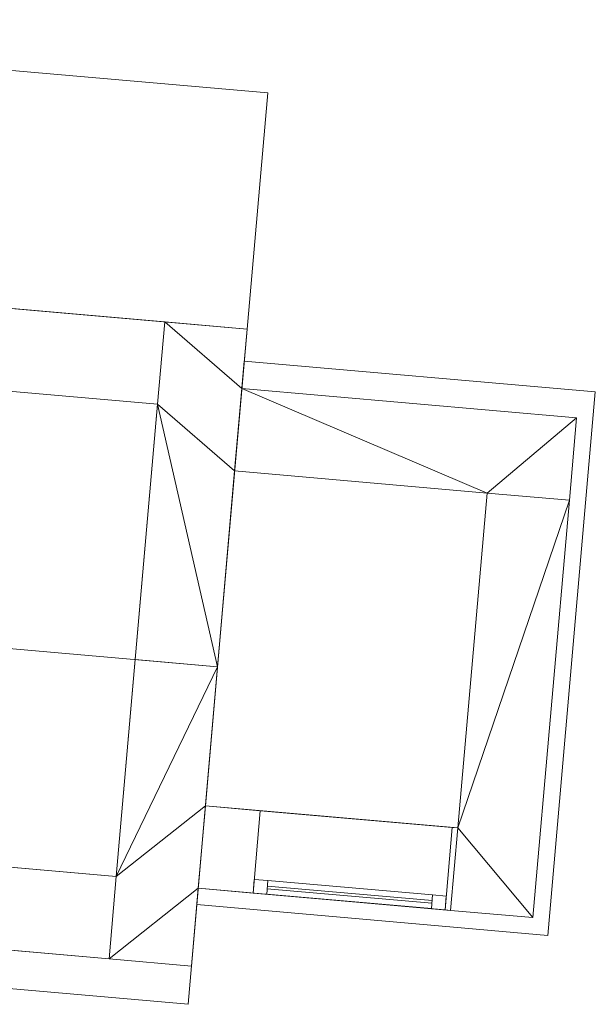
# Model space of a CAD drawing. Header units: millimetres. Extents: x -430348 to -225823, y -86243 to 5084.
# Tile 602 of 656: x -373015 to -370925, y -36165 to -32592. Entities that reach past the tile are written whole.
import ezdxf

# ---------------------------------------------------------------- set-up
doc = ezdxf.new("R2010")
doc.units = ezdxf.units.MM
for name, color, linetype, lineweight in [('A-GLAZ-CURT', 52, 'Continuous', 9), ('A-GLAZ-CWMG', 51, 'Continuous', 9), ('A-ROOF', 132, 'Continuous', 9), ('A-WALL', 113, 'Continuous', 9)]:
    doc.layers.add(name, color=color, linetype=linetype, lineweight=lineweight)

# ---------------------------------------------------------------- blocks, each defined once
blk = doc.blocks.new('System Panel - Door-561984-_3D_ Copy 1')
at = {"layer": 'A-GLAZ-CURT'}
mesh = blk.add_polyface(dxfattribs=at)
corners = [(-300, 5), (-300, 5, 1340), (300, 5, 1340), (300, 5)]
mesh.append_faces([[corners[k] for k in face] for face in [(2, 3, 0, 1)]])
mesh = blk.add_polyface(dxfattribs=at)
corners = [(300, -5), (-300, -5), (-300, 5), (300, 5)]
mesh.append_faces([[corners[k] for k in face] for face in [(3, 0, 1, 2)]])
mesh = blk.add_polyface(dxfattribs=at)
corners = [(-300, -5, 1340), (300, -5, 1340), (300, 5, 1340), (-300, 5, 1340)]
mesh.append_faces([[corners[k] for k in face] for face in [(0, 1, 2, 3)]])
mesh = blk.add_polyface(dxfattribs=at)
corners = [(-300, -5), (-300, -5, 1340), (-300, 5, 1340), (-300, 5)]
mesh.append_faces([[corners[k] for k in face] for face in [(0, 1, 2, 3)]])
mesh = blk.add_polyface(dxfattribs=at)
corners = [(300, -5, 1340), (300, -5), (300, 5), (300, 5, 1340)]
mesh.append_faces([[corners[k] for k in face] for face in [(0, 1, 2, 3)]])
mesh = blk.add_polyface(dxfattribs=at)
corners = [(-300, -5), (300, -5), (300, -5, 1340), (-300, -5, 1340)]
mesh.append_faces([[corners[k] for k in face] for face in [(3, 0, 1, 2)]])
blk = doc.blocks.new('Rectangular Mullion - 50mm x 50mm-561985-_3D_ Copy 1')
at = {"layer": 'A-GLAZ-CWMG'}
mesh = blk.add_polyface(dxfattribs=at)
corners = [(0, 25), (-50, 25), (-50, -25), (0, -25)]
mesh.append_faces([[corners[k] for k in face] for face in [(3, 0, 1, 2)]])
mesh = blk.add_polyface(dxfattribs=at)
corners = [(0, 25, -1440), (0, -25, -1440), (-50, -25, -1440), (-50, 25, -1440)]
mesh.append_faces([[corners[k] for k in face] for face in [(3, 0, 1, 2)]])
mesh = blk.add_polyface(dxfattribs=at)
corners = [(-50, 25), (0, 25), (0, 25, -1440), (-50, 25, -1440)]
mesh.append_faces([[corners[k] for k in face] for face in [(3, 0, 1, 2)]])
mesh = blk.add_polyface(dxfattribs=at)
corners = [(-50, -25), (-50, 25), (-50, 25, -1440), (-50, -25, -1440)]
mesh.append_faces([[corners[k] for k in face] for face in [(0, 1, 2, 3)]])
mesh = blk.add_polyface(dxfattribs=at)
corners = [(0, 25), (0, -25), (0, -25, -1440), (0, 25, -1440)]
mesh.append_faces([[corners[k] for k in face] for face in [(0, 1, 2, 3)]])
mesh = blk.add_polyface(dxfattribs=at)
corners = [(0, -25), (-50, -25), (-50, -25, -1440), (0, -25, -1440)]
mesh.append_faces([[corners[k] for k in face] for face in [(3, 0, 1, 2)]])
blk = doc.blocks.new('Rectangular Mullion - 50mm x 50mm-293980-_3D_ Copy 1')
at = {"layer": 'A-GLAZ-CWMG'}
mesh = blk.add_polyface(dxfattribs=at)
corners = [(0, 25), (-50, 25), (-50, -25), (0, -25)]
mesh.append_faces([[corners[k] for k in face] for face in [(3, 0, 1, 2)]])
mesh = blk.add_polyface(dxfattribs=at)
corners = [(0, 25, -600), (0, -25, -600), (-50, -25, -600), (-50, 25, -600)]
mesh.append_faces([[corners[k] for k in face] for face in [(3, 0, 1, 2)]])
mesh = blk.add_polyface(dxfattribs=at)
corners = [(-50, 25), (0, 25), (0, 25, -600), (-50, 25, -600)]
mesh.append_faces([[corners[k] for k in face] for face in [(0, 1, 2, 3)]])
mesh = blk.add_polyface(dxfattribs=at)
corners = [(-50, -25), (-50, 25), (-50, 25, -600), (-50, -25, -600)]
mesh.append_faces([[corners[k] for k in face] for face in [(3, 0, 1, 2)]])
mesh = blk.add_polyface(dxfattribs=at)
corners = [(0, 25), (0, -25), (0, -25, -600), (0, 25, -600)]
mesh.append_faces([[corners[k] for k in face] for face in [(3, 0, 1, 2)]])
mesh = blk.add_polyface(dxfattribs=at)
corners = [(0, -25), (-50, -25), (-50, -25, -600), (0, -25, -600)]
mesh.append_faces([[corners[k] for k in face] for face in [(0, 1, 2, 3)]])
blk = doc.blocks.new('Rectangular Mullion - 50mm x 50mm-561986-_3D_ Copy 1')
at = {"layer": 'A-GLAZ-CWMG'}
mesh = blk.add_polyface(dxfattribs=at)
corners = [(0, 25), (-50, 25), (-50, -25), (0, -25)]
mesh.append_faces([[corners[k] for k in face] for face in [(2, 3, 0, 1)]])
mesh = blk.add_polyface(dxfattribs=at)
corners = [(0, 25, -1440), (0, -25, -1440), (-50, -25, -1440), (-50, 25, -1440)]
mesh.append_faces([[corners[k] for k in face] for face in [(0, 1, 2, 3)]])
mesh = blk.add_polyface(dxfattribs=at)
corners = [(-50, 25), (0, 25), (0, 25, -1440), (-50, 25, -1440)]
mesh.append_faces([[corners[k] for k in face] for face in [(3, 0, 1, 2)]])
mesh = blk.add_polyface(dxfattribs=at)
corners = [(-50, -25), (-50, 25), (-50, 25, -1440), (-50, -25, -1440)]
mesh.append_faces([[corners[k] for k in face] for face in [(3, 0, 1, 2)]])
mesh = blk.add_polyface(dxfattribs=at)
corners = [(0, 25), (0, -25), (0, -25, -1440), (0, 25, -1440)]
mesh.append_faces([[corners[k] for k in face] for face in [(3, 0, 1, 2)]])
mesh = blk.add_polyface(dxfattribs=at)
corners = [(0, -25), (-50, -25), (-50, -25, -1440), (0, -25, -1440)]
mesh.append_faces([[corners[k] for k in face] for face in [(3, 0, 1, 2)]])
blk = doc.blocks.new('Rectangular Mullion - 50mm x 50mm-293846-_3D_ Copy 1')
at = {"layer": 'A-GLAZ-CWMG'}
mesh = blk.add_polyface(dxfattribs=at)
corners = [(0, 25), (-50, 25), (-50, -25), (0, -25)]
mesh.append_faces([[corners[k] for k in face] for face in [(3, 0, 1, 2)]])
mesh = blk.add_polyface(dxfattribs=at)
corners = [(0, 25, -600), (0, -25, -600), (-50, -25, -600), (-50, 25, -600)]
mesh.append_faces([[corners[k] for k in face] for face in [(3, 0, 1, 2)]])
mesh = blk.add_polyface(dxfattribs=at)
corners = [(-50, 25), (0, 25), (0, 25, -600), (-50, 25, -600)]
mesh.append_faces([[corners[k] for k in face] for face in [(0, 1, 2, 3)]])
mesh = blk.add_polyface(dxfattribs=at)
corners = [(-50, -25), (-50, 25), (-50, 25, -600), (-50, -25, -600)]
mesh.append_faces([[corners[k] for k in face] for face in [(3, 0, 1, 2)]])
mesh = blk.add_polyface(dxfattribs=at)
corners = [(0, 25), (0, -25), (0, -25, -600), (0, 25, -600)]
mesh.append_faces([[corners[k] for k in face] for face in [(3, 0, 1, 2)]])
mesh = blk.add_polyface(dxfattribs=at)
corners = [(0, -25), (-50, -25), (-50, -25, -600), (0, -25, -600)]
mesh.append_faces([[corners[k] for k in face] for face in [(0, 1, 2, 3)]])

msp = doc.modelspace()

# ---------------------------------------------------------------- block references
at = {"layer": 'A-GLAZ-CURT', "rotation": 175.0000000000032}
msp.add_blockref('System Panel - Door-561984-_3D_ Copy 1', (-371816.6, -35766.5, 59214.8), dxfattribs=at)
at = {"layer": 'A-GLAZ-CWMG', "extrusion": (0, 0, -1), "rotation": 4.999999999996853}
msp.add_blockref('Rectangular Mullion - 50mm x 50mm-561986-_3D_ Copy 1', (372165.3, -35736, -59164.8), dxfattribs=at)
at = {"layer": 'A-GLAZ-CWMG', "extrusion": (-0.996195, 0.087156, 0), "rotation": 90}
msp.add_blockref('Rectangular Mullion - 50mm x 50mm-293980-_3D_ Copy 1', (68036.4, 60604.8, 367584.5), dxfattribs=at)
at = {"layer": 'A-GLAZ-CWMG', "extrusion": (0.996195, -0.087156, 0), "rotation": 270}
msp.add_blockref('Rectangular Mullion - 50mm x 50mm-293846-_3D_ Copy 1', (-68036.4, 59164.8, -366984.5), dxfattribs=at)
at = {"layer": 'A-GLAZ-CWMG', "rotation": 355.0000000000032}
msp.add_blockref('Rectangular Mullion - 50mm x 50mm-561985-_3D_ Copy 1', (-371467.9, -35797, 60604.8), dxfattribs=at)

# ---------------------------------------------------------------- meshes
at = {"layer": 'A-ROOF'}
mesh = msp.add_polyface(dxfattribs=at)
corners = [(-372189.2, -33714.5, 60739.1), (-375227.6, -33448.7, 60739.1), (-375152.6, -32592, 60890.8), (-372114.2, -32857.8, 60890.8)]
mesh.append_faces([[corners[k] for k in face] for face in [(3, 0, 1, 2)]])
mesh = msp.add_polyface(dxfattribs=at)
corners = [(-375227.6, -33448.7, 60840.7), (-372189.2, -33714.5, 60840.7), (-372114.2, -32857.8, 60992.3), (-375152.6, -32592, 60992.3)]
mesh.append_faces([[corners[k] for k in face] for face in [(0, 1, 2, 3)]])
mesh = msp.add_polyface(dxfattribs=at)
corners = [(-375152.6, -32592, 60890.8), (-375152.6, -32592, 60992.3), (-372114.2, -32857.8, 60992.3), (-372114.2, -32857.8, 60890.8)]
mesh.append_faces([[corners[k] for k in face] for face in [(1, 2, 3, 0)]])
mesh = msp.add_polyface(dxfattribs=at)
corners = [(-372114.2, -32857.8, 60992.3), (-372189.2, -33714.5, 60840.7), (-372189.2, -33714.5, 60739.1), (-372114.2, -32857.8, 60890.8)]
mesh.append_faces([[corners[k] for k in face] for face in [(1, 2, 3, 0)]])
mesh = msp.add_polyface(dxfattribs=at)
corners = [(-375603.3, -34650.2, 61258.4), (-375496.1, -33425.2, 60810.8), (-372189.2, -33714.5, 60810.8), (-372296.4, -34939.5, 61258.4)]
mesh.append_faces([[corners[k] for k in face] for face in [(2, 3, 0, 1)]])
mesh = msp.add_polyface(dxfattribs=at)
corners = [(-375496.1, -33425.2, 60917.2), (-375603.3, -34650.2, 61364.8), (-372296.4, -34939.5, 61364.8), (-372189.2, -33714.5, 60917.2)]
mesh.append_faces([[corners[k] for k in face] for face in [(1, 2, 3, 0)]])
mesh = msp.add_polyface(dxfattribs=at)
corners = [(-375496.1, -33425.2, 60810.8), (-375496.1, -33425.2, 60917.2), (-372189.2, -33714.5, 60917.2), (-372189.2, -33714.5, 60810.8)]
mesh.append_faces([[corners[k] for k in face] for face in [(2, 3, 0, 1)]])
mesh = msp.add_polyface(dxfattribs=at)
corners = [(-372189.2, -33714.5, 60840.7), (-375227.6, -33448.7, 60840.7), (-375227.6, -33448.7, 60739.1), (-372189.2, -33714.5, 60739.1)]
mesh.append_faces([[corners[k] for k in face] for face in [(1, 2, 3, 0)]])
mesh = msp.add_polyface(dxfattribs=at)
corners = [(-372189.2, -33714.5, 60917.2), (-372296.4, -34939.5, 61364.8), (-372403.5, -36164.5, 60917.2), (-372403.5, -36164.5, 60810.8), (-372296.4, -34939.5, 61258.4), (-372189.2, -33714.5, 60810.8)]
mesh.append_faces([[corners[k] for k in face] for face in [(0, 1, 4, 5)]], dxfattribs={"vtx1": -1})
mesh.append_faces([[corners[k] for k in face] for face in [(2, 3, 4, 1)]], dxfattribs={"vtx2": -1})
mesh = msp.add_polyface(dxfattribs=at)
corners = [(-371097.2, -35914.6, 60568.1), (-372371.9, -35803, 60770.8), (-372199.4, -33831.3, 60770.8), (-370924.6, -33942.8, 60568.1)]
mesh.append_faces([[corners[k] for k in face] for face in [(2, 3, 0, 1)]])
mesh = msp.add_polyface(dxfattribs=at)
corners = [(-372371.9, -35803, 60841.7), (-371097.2, -35914.6, 60639), (-370924.6, -33942.8, 60639), (-372199.4, -33831.3, 60841.7)]
mesh.append_faces([[corners[k] for k in face] for face in [(1, 2, 3, 0)]])
mesh = msp.add_polyface(dxfattribs=at)
corners = [(-372371.9, -35803, 60770.8), (-372371.9, -35803, 60841.7), (-372199.4, -33831.3, 60841.7), (-372199.4, -33831.3, 60770.8)]
mesh.append_faces([[corners[k] for k in face] for face in [(2, 3, 0, 1)]])
mesh = msp.add_polyface(dxfattribs=at)
corners = [(-372199.4, -33831.3, 60841.7), (-370924.6, -33942.8, 60639), (-370924.6, -33942.8, 60568.1), (-372199.4, -33831.3, 60770.8)]
mesh.append_faces([[corners[k] for k in face] for face in [(1, 2, 3, 0)]])
mesh = msp.add_polyface(dxfattribs=at)
corners = [(-370924.6, -33942.8, 60639), (-371097.2, -35914.6, 60639), (-371097.2, -35914.6, 60568.1), (-370924.6, -33942.8, 60568.1)]
mesh.append_faces([[corners[k] for k in face] for face in [(0, 1, 2, 3)]])
mesh = msp.add_polyface(dxfattribs=at)
corners = [(-372403.5, -36164.5, 60810.8), (-375710.5, -35875.2, 60810.8), (-375603.3, -34650.2, 61258.4), (-372296.4, -34939.5, 61258.4)]
mesh.append_faces([[corners[k] for k in face] for face in [(1, 2, 3, 0)]])
mesh = msp.add_polyface(dxfattribs=at)
corners = [(-375710.5, -35875.2, 60917.2), (-372403.5, -36164.5, 60917.2), (-372296.4, -34939.5, 61364.8), (-375603.3, -34650.2, 61364.8)]
mesh.append_faces([[corners[k] for k in face] for face in [(2, 3, 0, 1)]])
mesh = msp.add_polyface(dxfattribs=at)
corners = [(-371097.2, -35914.6, 60639), (-372371.9, -35803, 60841.7), (-372371.9, -35803, 60770.8), (-371097.2, -35914.6, 60568.1)]
mesh.append_faces([[corners[k] for k in face] for face in [(0, 1, 2, 3)]])
mesh = msp.add_polyface(dxfattribs=at)
corners = [(-372403.5, -36164.5, 60810.8), (-372403.5, -36164.5, 60917.2), (-375710.5, -35875.2, 60917.2), (-375710.5, -35875.2, 60810.8)]
mesh.append_faces([[corners[k] for k in face] for face in [(1, 2, 3, 0)]])
at = {"layer": 'A-WALL'}
mesh = msp.add_polyface(dxfattribs=at)
corners = [(-375078.2, -33461.8, 57947.5), (-372488, -33688.4, 57947.5), (-372514.2, -33987.2, 57947.5), (-375104.3, -33760.6, 57947.5)]
mesh.append_faces([[corners[k] for k in face] for face in [(3, 0, 1, 2)]])
mesh = msp.add_polyface(dxfattribs=at)
corners = [(-372488, -33688.4, 60810.8), (-375078.2, -33461.8, 60810.8), (-375104.3, -33760.6, 60920), (-372514.2, -33987.2, 60920)]
mesh.append_faces([[corners[k] for k in face] for face in [(2, 3, 0, 1)]])
mesh = msp.add_polyface(dxfattribs=at)
corners = [(-372488, -33688.4, 60810.8), (-372488, -33688.4, 57947.5), (-375078.2, -33461.8, 57947.5), (-375078.2, -33461.8, 60810.8)]
mesh.append_faces([[corners[k] for k in face] for face in [(0, 1, 2, 3)]])
mesh = msp.add_polyface(dxfattribs=at)
corners = [(-372488, -33688.4, 60810.8), (-372488, -33688.4, 57947.5), (-372514.2, -33987.2, 57947.5), (-372664.1, -35700.6, 57947.5), (-372690.2, -35999.5, 57947.5), (-372690.2, -35999.5, 60861.5), (-372664.1, -35700.6, 60970.7), (-372595.2, -34913.4, 61258.4), (-372514.2, -33987.2, 60920)]
mesh.append_faces([[corners[k] for k in face] for face in [(2, 3, 8)]], dxfattribs={"vtx1": -1, "vtx2": -1})
mesh.append_faces([[corners[k] for k in face] for face in [(0, 1, 2, 8)]], dxfattribs={"vtx2": -1})
mesh.append_faces([[corners[k] for k in face] for face in [(6, 7, 8, 3)]], dxfattribs={"vtx2": -1, "vtx3": -1})
mesh.append_faces([[corners[k] for k in face] for face in [(3, 4, 5, 6)]], dxfattribs={"vtx3": -1})
mesh = msp.add_polyface(dxfattribs=at)
corners = [(-372690.2, -35999.5, 57947.5), (-372664.1, -35700.6, 57947.5), (-372514.2, -33987.2, 57947.5), (-372488, -33688.4, 57947.5), (-372189.2, -33714.5, 57947.5), (-372208.1, -33930.5, 57947.5), (-372234.2, -34229.4, 57947.5), (-372340.6, -35444.6, 57947.5), (-372366.7, -35743.5, 57947.5), (-372391.4, -36025.6, 57947.5)]
mesh.append_faces([[corners[k] for k in face] for face in [(5, 3, 4)]], dxfattribs={"vtx0": -1})
mesh.append_faces([[corners[k] for k in face] for face in [(2, 6, 7, 1), (8, 0, 1, 7)]], dxfattribs={"vtx0": -1, "vtx2": -1})
mesh.append_faces([[corners[k] for k in face] for face in [(2, 3, 5, 6)]], dxfattribs={"vtx1": -1, "vtx3": -1})
mesh.append_faces([[corners[k] for k in face] for face in [(8, 9, 0)]], dxfattribs={"vtx2": -1})
mesh = msp.add_polyface(dxfattribs=at)
corners = [(-372488, -33688.4, 60810.8), (-372514.2, -33987.2, 60920), (-372595.2, -34913.4, 61258.4), (-372296.4, -34939.5, 61258.4), (-372189.2, -33714.5, 60810.8)]
mesh.append_faces([[corners[k] for k in face] for face in [(1, 3, 4, 0)]], dxfattribs={"vtx0": -1})
mesh.append_faces([[corners[k] for k in face] for face in [(1, 2, 3)]], dxfattribs={"vtx2": -1})
mesh = msp.add_polyface(dxfattribs=at)
corners = [(-372488, -33688.4, 60810.8), (-372514.2, -33987.2, 60920), (-372514.2, -33987.2, 57947.5), (-372488, -33688.4, 57947.5)]
mesh.append_faces([[corners[k] for k in face] for face in [(2, 3, 0, 1)]])
mesh = msp.add_polyface(dxfattribs=at)
corners = [(-372488, -33688.4, 60810.8), (-372189.2, -33714.5, 60810.8), (-372189.2, -33714.5, 57947.5), (-372488, -33688.4, 57947.5)]
mesh.append_faces([[corners[k] for k in face] for face in [(1, 2, 3, 0)]])
mesh = msp.add_polyface(dxfattribs=at)
corners = [(-372189.2, -33714.5, 57947.5), (-372189.2, -33714.5, 60810.8), (-372296.4, -34939.5, 61258.4), (-372391.4, -36025.6, 60861.5), (-372391.4, -36025.6, 57947.5), (-372366.7, -35743.5, 57947.5), (-372340.6, -35444.6, 57947.5), (-372234.2, -34229.4, 57947.5), (-372208.1, -33930.5, 57947.5)]
mesh.append_faces([[corners[k] for k in face] for face in [(6, 2, 3, 5)]], dxfattribs={"vtx0": -1, "vtx2": -1})
mesh.append_faces([[corners[k] for k in face] for face in [(4, 5, 3)]], dxfattribs={"vtx1": -1})
mesh.append_faces([[corners[k] for k in face] for face in [(1, 2, 6, 7)]], dxfattribs={"vtx1": -1, "vtx3": -1})
mesh.append_faces([[corners[k] for k in face] for face in [(8, 0, 1, 7)]], dxfattribs={"vtx2": -1})
mesh = msp.add_polyface(dxfattribs=at)
corners = [(-372514.2, -33987.2, 57947.5), (-372514.2, -33987.2, 60920), (-375104.3, -33760.6, 60920), (-375104.3, -33760.6, 57947.5)]
mesh.append_faces([[corners[k] for k in face] for face in [(1, 2, 3, 0)]])
mesh = msp.add_polyface(dxfattribs=at)
corners = [(-372208.1, -33930.5, 57947.5), (-370992.9, -34036.8, 57947.5), (-371019, -34335.7, 57947.5), (-371317.9, -34309.5, 57947.5), (-372234.2, -34229.4, 57947.5)]
mesh.append_faces([[corners[k] for k in face] for face in [(3, 0, 1, 2)]], dxfattribs={"vtx0": -1})
mesh.append_faces([[corners[k] for k in face] for face in [(3, 4, 0)]], dxfattribs={"vtx2": -1})
mesh = msp.add_polyface(dxfattribs=at)
corners = [(-372208.1, -33930.5, 60770.8), (-372208.1, -33930.5, 57947.5), (-372234.2, -34229.4, 57947.5), (-372234.2, -34229.4, 60770.8)]
mesh.append_faces([[corners[k] for k in face] for face in [(1, 2, 3, 0)]])
mesh = msp.add_polyface(dxfattribs=at)
corners = [(-370992.9, -34036.8, 60577.6), (-372208.1, -33930.5, 60770.8), (-372234.2, -34229.4, 60770.8), (-371317.9, -34309.5, 60625.1), (-371019, -34335.7, 60577.6)]
mesh.append_faces([[corners[k] for k in face] for face in [(3, 0, 1, 2)]], dxfattribs={"vtx0": -1})
mesh.append_faces([[corners[k] for k in face] for face in [(3, 4, 0)]], dxfattribs={"vtx2": -1})
mesh = msp.add_polyface(dxfattribs=at)
corners = [(-370992.9, -34036.8, 57947.5), (-372208.1, -33930.5, 57947.5), (-372208.1, -33930.5, 60770.8), (-370992.9, -34036.8, 60577.6)]
mesh.append_faces([[corners[k] for k in face] for face in [(3, 0, 1, 2)]])
mesh = msp.add_polyface(dxfattribs=at)
corners = [(-370992.9, -34036.8, 57947.5), (-370992.9, -34036.8, 60577.6), (-371019, -34335.7, 60577.6), (-371019, -34335.7, 57947.5)]
mesh.append_faces([[corners[k] for k in face] for face in [(1, 2, 3, 0)]])
mesh = msp.add_polyface(dxfattribs=at)
corners = [(-371019, -34335.7, 57947.5), (-371019, -34335.7, 60577.6), (-371317.9, -34309.5, 60625.1), (-372234.2, -34229.4, 60770.8), (-372234.2, -34229.4, 57947.5), (-371317.9, -34309.5, 57947.5)]
mesh.append_faces([[corners[k] for k in face] for face in [(2, 3, 4, 5), (5, 0, 1, 2)]], dxfattribs={"vtx3": -1})
mesh = msp.add_polyface(dxfattribs=at)
corners = [(-371317.9, -34309.5, 57947.5), (-371424.2, -35524.8, 57947.5), (-371450.3, -35823.7, 57947.5), (-371450.3, -35823.7, 60625.1), (-371424.2, -35524.8, 60625.1), (-371317.9, -34309.5, 60625.1)]
mesh.append_faces([[corners[k] for k in face] for face in [(3, 4, 1, 2)]], dxfattribs={"vtx1": -1})
mesh.append_faces([[corners[k] for k in face] for face in [(5, 0, 1, 4)]], dxfattribs={"vtx2": -1})
mesh = msp.add_polyface(dxfattribs=at)
corners = [(-371450.3, -35823.7, 57947.5), (-371424.2, -35524.8, 57947.5), (-371317.9, -34309.5, 57947.5), (-371019, -34335.7, 57947.5), (-371151.5, -35849.8, 57947.5)]
mesh.append_faces([[corners[k] for k in face] for face in [(1, 4, 0)]], dxfattribs={"vtx0": -1})
mesh.append_faces([[corners[k] for k in face] for face in [(3, 4, 1, 2)]], dxfattribs={"vtx1": -1})
mesh = msp.add_polyface(dxfattribs=at)
corners = [(-371317.9, -34309.5, 60625.1), (-371424.2, -35524.8, 60625.1), (-371450.3, -35823.7, 60625.1), (-371151.5, -35849.8, 60577.6), (-371019, -34335.7, 60577.6)]
mesh.append_faces([[corners[k] for k in face] for face in [(4, 0, 1)]], dxfattribs={"vtx2": -1})
mesh.append_faces([[corners[k] for k in face] for face in [(1, 2, 3, 4)]], dxfattribs={"vtx3": -1})
mesh = msp.add_polyface(dxfattribs=at)
corners = [(-371317.9, -34309.5, 57947.5), (-371317.9, -34309.5, 60625.1), (-371019, -34335.7, 60577.6), (-371019, -34335.7, 57947.5)]
mesh.append_faces([[corners[k] for k in face] for face in [(0, 1, 2, 3)]])
mesh = msp.add_polyface(dxfattribs=at)
corners = [(-371019, -34335.7, 57947.5), (-371019, -34335.7, 60577.6), (-371151.5, -35849.8, 60577.6), (-371151.5, -35849.8, 57947.5)]
mesh.append_faces([[corners[k] for k in face] for face in [(1, 2, 3, 0)]])
mesh = msp.add_polyface(dxfattribs=at)
corners = [(-372595.2, -34913.4, 61258.4), (-372664.1, -35700.6, 60970.7), (-372690.2, -35999.5, 60861.5), (-372391.4, -36025.6, 60861.5), (-372296.4, -34939.5, 61258.4)]
mesh.append_faces([[corners[k] for k in face] for face in [(1, 4, 0)]], dxfattribs={"vtx0": -1})
mesh.append_faces([[corners[k] for k in face] for face in [(3, 4, 1, 2)]], dxfattribs={"vtx1": -1})
mesh = msp.add_polyface(dxfattribs=at)
corners = [(-375553.1, -35447.9, 57947.5), (-375254.2, -35474, 57947.5), (-372664.1, -35700.6, 57947.5), (-372690.2, -35999.5, 57947.5), (-375579.2, -35746.7, 57947.5)]
mesh.append_faces([[corners[k] for k in face] for face in [(1, 4, 0)]], dxfattribs={"vtx0": -1})
mesh.append_faces([[corners[k] for k in face] for face in [(3, 4, 1, 2)]], dxfattribs={"vtx1": -1})
mesh = msp.add_polyface(dxfattribs=at)
corners = [(-372664.1, -35700.6, 60970.7), (-375254.2, -35474, 60970.7), (-375553.1, -35447.9, 60970.7), (-375579.2, -35746.7, 60861.5), (-372690.2, -35999.5, 60861.5)]
mesh.append_faces([[corners[k] for k in face] for face in [(2, 3, 1)]], dxfattribs={"vtx1": -1})
mesh.append_faces([[corners[k] for k in face] for face in [(4, 0, 1, 3)]], dxfattribs={"vtx2": -1})
mesh = msp.add_polyface(dxfattribs=at)
corners = [(-372664.1, -35700.6, 57947.5), (-375254.2, -35474, 57947.5), (-375553.1, -35447.9, 57947.5), (-375553.1, -35447.9, 60970.7), (-375254.2, -35474, 60970.7), (-372664.1, -35700.6, 60970.7), (-374855.7, -35508.9, 60841.9), (-374855.7, -35508.9, 60201.9), (-373062.6, -35665.7, 60201.9), (-373062.6, -35665.7, 60841.9)]
mesh.append_faces([[corners[k] for k in face] for face in [(7, 4, 6), (2, 7, 1)]], dxfattribs={"vtx0": -1, "vtx1": -1})
mesh.append_faces([[corners[k] for k in face] for face in [(7, 2, 3, 4)]], dxfattribs={"vtx0": -1, "vtx3": -1})
mesh.append_faces([[corners[k] for k in face] for face in [(7, 8, 0, 1), (8, 9, 5, 0), (4, 5, 9, 6)]], dxfattribs={"vtx1": -1, "vtx3": -1})
mesh = msp.add_polyface(dxfattribs=at)
corners = [(-372340.6, -35444.6, 57947.5), (-371424.2, -35524.8, 57947.5), (-371450.3, -35823.7, 57947.5), (-372366.7, -35743.5, 57947.5)]
mesh.append_faces([[corners[k] for k in face] for face in [(3, 0, 1, 2)]])
mesh = msp.add_polyface(dxfattribs=at)
corners = [(-372340.6, -35444.6, 60770.8), (-372340.6, -35444.6, 57947.5), (-372366.7, -35743.5, 57947.5), (-372366.7, -35743.5, 60770.8)]
mesh.append_faces([[corners[k] for k in face] for face in [(1, 2, 3, 0)]])
mesh = msp.add_polyface(dxfattribs=at)
corners = [(-371424.2, -35524.8, 60625.1), (-372340.6, -35444.6, 60770.8), (-372366.7, -35743.5, 60770.8), (-371450.3, -35823.7, 60625.1)]
mesh.append_faces([[corners[k] for k in face] for face in [(3, 0, 1, 2)]])
mesh = msp.add_polyface(dxfattribs=at)
corners = [(-371424.2, -35524.8, 57947.5), (-372340.6, -35444.6, 57947.5), (-372340.6, -35444.6, 60770.8), (-371424.2, -35524.8, 60625.1), (-371444, -35523.1, 59164.8), (-371444, -35523.1, 60604.8), (-372141.3, -35462.1, 60604.8), (-372141.3, -35462.1, 59164.8)]
mesh.append_faces([[corners[k] for k in face] for face in [(3, 5, 6, 2), (7, 1, 2, 6)]], dxfattribs={"vtx0": -1, "vtx2": -1})
mesh.append_faces([[corners[k] for k in face] for face in [(3, 0, 4, 5), (7, 4, 0, 1)]], dxfattribs={"vtx1": -1, "vtx3": -1})
mesh = msp.add_polyface(dxfattribs=at)
corners = [(-371444, -35523.1, 60604.8), (-371470.1, -35821.9, 60604.8), (-372167.5, -35760.9, 60604.8), (-372141.3, -35462.1, 60604.8)]
mesh.append_faces([[corners[k] for k in face] for face in [(1, 2, 3, 0)]])
mesh = msp.add_polyface(dxfattribs=at)
corners = [(-372141.3, -35462.1, 60604.8), (-372167.5, -35760.9, 60604.8), (-372167.5, -35760.9, 59164.8), (-372141.3, -35462.1, 59164.8)]
mesh.append_faces([[corners[k] for k in face] for face in [(0, 1, 2, 3)]])
mesh = msp.add_polyface(dxfattribs=at)
corners = [(-371470.1, -35821.9, 59164.8), (-371444, -35523.1, 59164.8), (-372141.3, -35462.1, 59164.8), (-372167.5, -35760.9, 59164.8)]
mesh.append_faces([[corners[k] for k in face] for face in [(2, 3, 0, 1)]])
mesh = msp.add_polyface(dxfattribs=at)
corners = [(-371444, -35523.1, 59164.8), (-371470.1, -35821.9, 59164.8), (-371470.1, -35821.9, 60604.8), (-371444, -35523.1, 60604.8)]
mesh.append_faces([[corners[k] for k in face] for face in [(1, 2, 3, 0)]])
mesh = msp.add_polyface(dxfattribs=at)
corners = [(-371424.2, -35524.8, 57947.5), (-371424.2, -35524.8, 60625.1), (-371450.3, -35823.7, 60625.1), (-371450.3, -35823.7, 57947.5)]
mesh.append_faces([[corners[k] for k in face] for face in [(3, 0, 1, 2)]])
mesh = msp.add_polyface(dxfattribs=at)
corners = [(-372690.2, -35999.5, 57947.5), (-372664.1, -35700.6, 57947.5), (-372664.1, -35700.6, 60970.7), (-372690.2, -35999.5, 60861.5)]
mesh.append_faces([[corners[k] for k in face] for face in [(1, 2, 3, 0)]])
mesh = msp.add_polyface(dxfattribs=at)
corners = [(-375579.2, -35746.7, 57947.5), (-372690.2, -35999.5, 57947.5), (-372690.2, -35999.5, 60861.5), (-375579.2, -35746.7, 60861.5), (-374881.9, -35807.7, 60201.9), (-374881.9, -35807.7, 60841.9), (-373088.7, -35964.6, 60841.9), (-373088.7, -35964.6, 60201.9)]
mesh.append_faces([[corners[k] for k in face] for face in [(5, 3, 4)]], dxfattribs={"vtx0": -1, "vtx1": -1})
mesh.append_faces([[corners[k] for k in face] for face in [(7, 1, 2, 6), (1, 7, 4)]], dxfattribs={"vtx0": -1, "vtx2": -1})
mesh.append_faces([[corners[k] for k in face] for face in [(4, 3, 0, 1)]], dxfattribs={"vtx0": -1, "vtx3": -1})
mesh.append_faces([[corners[k] for k in face] for face in [(2, 3, 5, 6)]], dxfattribs={"vtx1": -1, "vtx3": -1})
mesh = msp.add_polyface(dxfattribs=at)
corners = [(-372366.7, -35743.5, 57947.5), (-371450.3, -35823.7, 57947.5), (-371450.3, -35823.7, 60625.1), (-372366.7, -35743.5, 60770.8), (-371470.1, -35821.9, 60604.8), (-371470.1, -35821.9, 59164.8), (-372167.5, -35760.9, 59164.8), (-372167.5, -35760.9, 60604.8)]
mesh.append_faces([[corners[k] for k in face] for face in [(6, 0, 1, 5), (5, 1, 2, 4)]], dxfattribs={"vtx0": -1, "vtx2": -1})
mesh.append_faces([[corners[k] for k in face] for face in [(3, 0, 6, 7), (2, 3, 7, 4)]], dxfattribs={"vtx1": -1, "vtx3": -1})
mesh = msp.add_polyface(dxfattribs=at)
corners = [(-371450.3, -35823.7, 60625.1), (-371450.3, -35823.7, 57947.5), (-371151.5, -35849.8, 57947.5), (-371151.5, -35849.8, 60577.6)]
mesh.append_faces([[corners[k] for k in face] for face in [(3, 0, 1, 2)]])
mesh = msp.add_polyface(dxfattribs=at)
corners = [(-372690.2, -35999.5, 57947.5), (-372391.4, -36025.6, 57947.5), (-372391.4, -36025.6, 60861.5), (-372690.2, -35999.5, 60861.5)]
mesh.append_faces([[corners[k] for k in face] for face in [(2, 3, 0, 1)]])

doc.saveas('drawing.dxf')
